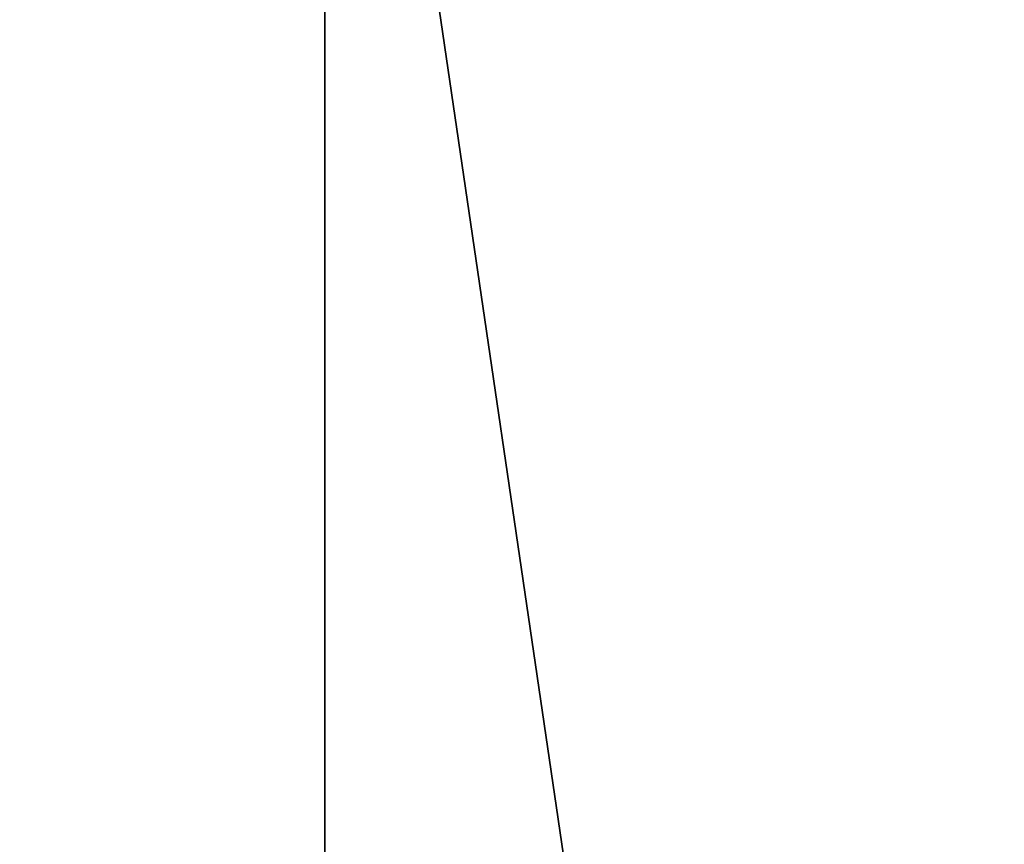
# Model space of a CAD drawing. Header units: millimetres. Extents: x -125 to 171, y -35 to 1363.
# Tile 900 of 1056: x -52.0304 to -52.02846, y 1225.69683 to 1225.69845. Entities that reach past the tile are written whole.
import ezdxf

# ---------------------------------------------------------------- set-up
doc = ezdxf.new("R2010")
doc.units = ezdxf.units.MM
doc.header["$LTSCALE"] = 65.185185
for name, color, linetype in [('2678', 7, 'CONTINUOUS'), ('2679', 7, 'CONTINUOUS'), ('2680', 7, 'CONTINUOUS'), ('2681', 7, 'CONTINUOUS')]:
    doc.layers.add(name, color=color, linetype=linetype)

msp = doc.modelspace()

# ---------------------------------------------------------------- linework, layer by layer
at = {"layer": '2678', "linetype": 'CONTINUOUS'}
for points in [[(-52.2123995, 1223.2, 294.5122557), (-52.0297879, 1223.2, 294.1759385), (-52.2123995, 1225.7, 294.5122557), (-52.2123995, 1223.2, 294.5122557)], [(-52.2123995, 1225.7, 294.5122557), (-52.0297879, 1223.2, 294.1759385), (-52.0297984, 1225.7, 294.1759473), (-52.2123995, 1225.7, 294.5122557)], [(-52.0297879, 1223.2, 294.1759385), (-51.6628743, 1223.2, 294.067259), (-52.0297984, 1225.7, 294.1759473), (-52.0297879, 1223.2, 294.1759385)], [(-52.0297984, 1225.7, 294.1759473), (-51.6628743, 1223.2, 294.067259), (-51.6628743, 1225.7, 294.067259), (-52.0297984, 1225.7, 294.1759473)]]:
    msp.add_3dface(points, dxfattribs=at)
at = {"layer": '2679', "linetype": 'CONTINUOUS'}
for points in [[(-51.7674028, 1225.7, 295.0617809), (-52.1037027, 1223.2, 294.8791906), (-52.1037111, 1225.7, 294.8791798), (-51.7674028, 1225.7, 295.0617809)], [(-51.7674028, 1223.2, 295.0617809), (-52.1037027, 1223.2, 294.8791906), (-51.7674028, 1225.7, 295.0617809), (-51.7674028, 1223.2, 295.0617809)]]:
    msp.add_3dface(points, dxfattribs=at)
at = {"layer": '2680', "linetype": 'CONTINUOUS'}
for points in [[(-51.2992735, 1225.7, 296.5208063), (-52.5286508, 1225.7, 296.3915935), (-51.2993237, 1223.2, 296.5208169), (-51.2992735, 1225.7, 296.5208063)], [(-52.5286508, 1225.7, 296.3915935), (-52.5286039, 1223.2, 296.3916144), (-51.2993237, 1223.2, 296.5208169), (-52.5286508, 1225.7, 296.3915935)]]:
    msp.add_3dface(points, dxfattribs=at)
at = {"layer": '2681', "linetype": 'CONTINUOUS'}
for points in [[(-52.1310036, 1225.7, 292.6082336), (-50.9016264, 1225.7, 292.7374463), (-52.1309534, 1223.2, 292.6082229), (-52.1310036, 1225.7, 292.6082336)], [(-50.9016264, 1225.7, 292.7374463), (-50.9016732, 1223.2, 292.7374255), (-52.1309534, 1223.2, 292.6082229), (-50.9016264, 1225.7, 292.7374463)]]:
    msp.add_3dface(points, dxfattribs=at)

doc.saveas('drawing.dxf')
